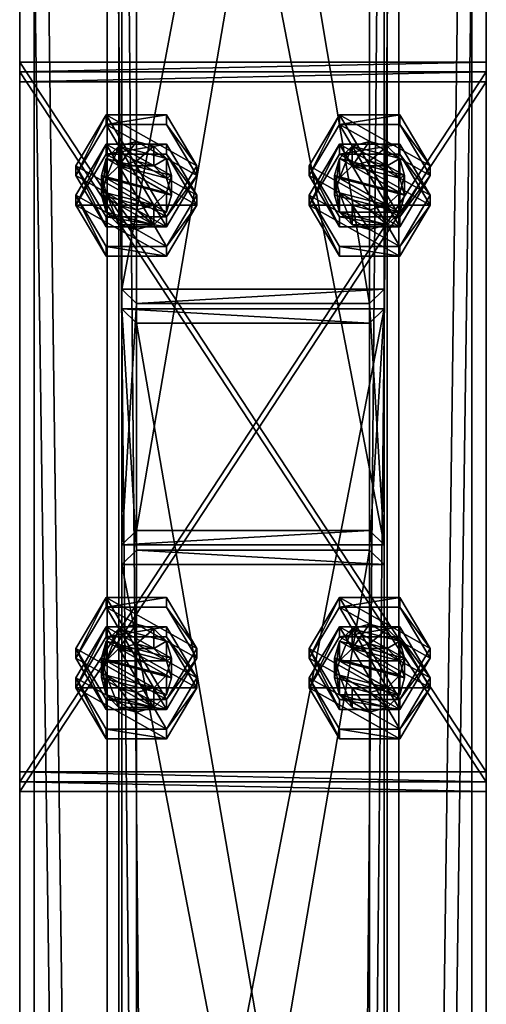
# Model space of a CAD drawing. Header units: millimetres. Extents: x -333 to 67333, y -930 to 39730.
# Tile 739 of 1056: x 11020 to 11180, y 18658 to 18996. Entities that reach past the tile are written whole.
import ezdxf

# ---------------------------------------------------------------- set-up
doc = ezdxf.new("R2010")
doc.units = ezdxf.units.MM
for name, color, linetype in [('4', 7, 'Continuous'), ('5', 7, 'Continuous'), ('6', 7, 'Continuous'), ('95', 7, 'Continuous'), ('99', 7, 'Continuous')]:
    doc.layers.add(name, color=color, linetype=linetype)

msp = doc.modelspace()

# ---------------------------------------------------------------- meshes
at = {"layer": '4', "color": 171}
mesh = msp.add_polyface(dxfattribs=at)
corners = [(11145, 19380.12, 7183.52), (11055, 19380.12, 7183.52), (11055, 18903.55, 5118.7), (11145, 18903.55, 5118.7), (11145, 19282.99, 7162.88), (11145, 18815.86, 5138.94), (11055, 19282.99, 7162.88), (11055, 18815.86, 5138.94), (11060, 18898.68, 5119.82), (11140, 18898.68, 5119.82), (11140, 18820.73, 5137.81), (11060, 18820.73, 5137.81), (11060, 19374.72, 7182.37), (11140, 19374.72, 7182.37), (11060, 19288.38, 7164.02), (11140, 19288.38, 7164.02)]
mesh.append_faces([[corners[k] for k in face] for face in [(0, 2, 3, 3), (4, 3, 5, 5), (6, 5, 7, 7), (1, 7, 2, 2), (12, 9, 8, 8), (14, 8, 11, 11), (15, 11, 10, 10), (13, 10, 9, 9)]], dxfattribs={"vtx0": -1, "color": 171})
mesh.append_faces([[corners[k] for k in face] for face in [(2, 8, 3, 3), (8, 7, 11, 11), (11, 7, 10, 10), (3, 9, 5, 5), (9, 3, 8, 8), (5, 10, 7, 7), (1, 12, 6, 6), (12, 0, 13, 13), (13, 0, 15, 15), (6, 14, 4, 4), (14, 6, 12, 12), (4, 15, 0, 0)]], dxfattribs={"vtx0": -1, "vtx1": -1, "color": 171})
mesh.append_faces([[corners[k] for k in face] for face in [(8, 2, 7, 7), (5, 9, 10, 10), (12, 1, 0, 0), (4, 14, 15, 15)]], dxfattribs={"vtx0": -1, "vtx2": -1, "vtx3": -1, "color": 171})
mesh.append_faces([[corners[k] for k in face] for face in [(0, 1, 2, 2), (4, 0, 3, 3), (6, 4, 5, 5), (1, 6, 7, 7), (12, 13, 9, 9), (14, 12, 8, 8), (15, 14, 11, 11), (13, 15, 10, 10)]], dxfattribs={"vtx2": -1, "vtx3": -1, "color": 171})
mesh = msp.add_polyface(dxfattribs=at)
corners = [(11060, 18891.94, 5090.59), (11140, 18891.94, 5090.59), (11140, 18427.89, 3080), (11060, 18427.89, 3080), (11140, 18813.99, 5108.58), (11140, 18345.79, 3080), (11060, 18813.99, 5108.58), (11060, 18345.79, 3080), (11055, 18896.81, 5089.46), (11055, 18809.11, 5109.7), (11055, 18340.66, 3080), (11055, 18433.02, 3080), (11145, 18809.11, 5109.7), (11145, 18340.66, 3080), (11145, 18896.81, 5089.46), (11145, 18433.02, 3080)]
mesh.append_faces([[corners[k] for k in face] for face in [(0, 2, 3, 3), (1, 5, 2, 2), (4, 7, 5, 5), (6, 3, 7, 7), (8, 10, 11, 11), (9, 13, 10, 10), (12, 15, 13, 13), (14, 11, 15, 15)]], dxfattribs={"vtx0": -1, "color": 171})
mesh.append_faces([[corners[k] for k in face] for face in [(9, 6, 12, 12), (6, 8, 0, 0), (0, 8, 1, 1), (12, 4, 14, 14), (4, 12, 6, 6), (14, 1, 8, 8), (11, 3, 15, 15), (3, 10, 7, 7), (7, 10, 5, 5), (15, 2, 13, 13), (2, 15, 3, 3), (13, 5, 10, 10)]], dxfattribs={"vtx0": -1, "vtx1": -1, "color": 171})
mesh.append_faces([[corners[k] for k in face] for face in [(6, 9, 8, 8), (14, 4, 1, 1), (3, 11, 10, 10), (13, 2, 5, 5)]], dxfattribs={"vtx0": -1, "vtx2": -1, "vtx3": -1, "color": 171})
mesh.append_faces([[corners[k] for k in face] for face in [(0, 1, 2, 2), (1, 4, 5, 5), (4, 6, 7, 7), (6, 0, 3, 3), (8, 9, 10, 10), (9, 12, 13, 13), (12, 14, 15, 15), (14, 8, 11, 11)]], dxfattribs={"vtx2": -1, "vtx3": -1, "color": 171})
at = {"layer": '5', "color": 131}
mesh = msp.add_polyface(dxfattribs=at)
corners = [(11146, 9415, 2984), (11054, 9415, 2984), (11054, 19384.97, 2984), (11146, 19384.97, 2984), (11054, 9415, 3076), (11054, 19384.97, 3076), (11146, 9415, 3076), (11146, 19384.97, 3076), (11150, 9415, 2980), (11150, 9415, 3080), (11150, 19384.97, 3080), (11150, 19384.97, 2980), (11050, 9415, 3080), (11050, 19384.97, 3080), (11050, 9415, 2980), (11050, 19384.97, 2980)]
mesh.append_faces([[corners[k] for k in face] for face in [(0, 2, 3, 3), (1, 5, 2, 2), (4, 7, 5, 5), (6, 3, 7, 7), (8, 10, 11, 11), (9, 13, 10, 10), (12, 15, 13, 13), (14, 11, 15, 15)]], dxfattribs={"vtx0": -1, "color": 131})
mesh.append_faces([[corners[k] for k in face] for face in [(9, 6, 12, 12), (6, 8, 0, 0), (0, 8, 1, 1), (12, 4, 14, 14), (4, 12, 6, 6), (14, 1, 8, 8), (11, 3, 15, 15), (3, 10, 7, 7), (7, 10, 5, 5), (15, 2, 13, 13), (2, 15, 3, 3), (13, 5, 10, 10)]], dxfattribs={"vtx0": -1, "vtx1": -1, "color": 131})
mesh.append_faces([[corners[k] for k in face] for face in [(6, 9, 8, 8), (14, 4, 1, 1), (3, 11, 10, 10), (13, 2, 5, 5)]], dxfattribs={"vtx0": -1, "vtx2": -1, "vtx3": -1, "color": 131})
mesh.append_faces([[corners[k] for k in face] for face in [(0, 1, 2, 2), (1, 4, 5, 5), (4, 6, 7, 7), (6, 0, 3, 3), (8, 9, 10, 10), (9, 12, 13, 13), (12, 14, 15, 15), (14, 8, 11, 11)]], dxfattribs={"vtx2": -1, "vtx3": -1, "color": 131})
at = {"layer": '6', "color": 2}
mesh = msp.add_polyface(dxfattribs=at)
corners = [(11180, 19380.14, 7183.53), (11020, 19380.14, 7183.53), (11020, 7954.94, 4755.1), (11180, 7954.94, 4755.1), (11180, 19380.14, 7347.1), (11180, 7921.68, 4911.61), (11020, 19380.14, 7347.1), (11020, 7921.68, 4911.61), (11025, 7953.9, 4759.99), (11175, 7953.9, 4759.99), (11175, 7922.72, 4906.72), (11025, 7922.72, 4906.72), (11175, 19380.14, 7188.64), (11175, 19380.14, 7341.99), (11025, 19380.14, 7188.64), (11025, 19380.14, 7341.99)]
mesh.append_faces([[corners[k] for k in face] for face in [(0, 2, 3, 3), (4, 3, 5, 5), (6, 5, 7, 7), (1, 7, 2, 2), (12, 10, 9, 9), (14, 9, 8, 8), (15, 8, 11, 11), (13, 11, 10, 10)]], dxfattribs={"vtx0": -1, "color": 2})
mesh.append_faces([[corners[k] for k in face] for face in [(2, 8, 3, 3), (8, 7, 11, 11), (11, 7, 10, 10), (3, 9, 5, 5), (9, 3, 8, 8), (5, 10, 7, 7), (0, 12, 1, 1), (12, 4, 13, 13), (13, 4, 15, 15), (1, 14, 6, 6), (14, 1, 12, 12), (6, 15, 4, 4)]], dxfattribs={"vtx0": -1, "vtx1": -1, "color": 2})
mesh.append_faces([[corners[k] for k in face] for face in [(8, 2, 7, 7), (5, 9, 10, 10), (12, 0, 4, 4), (6, 14, 15, 15)]], dxfattribs={"vtx0": -1, "vtx2": -1, "vtx3": -1, "color": 2})
mesh.append_faces([[corners[k] for k in face] for face in [(0, 1, 2, 2), (4, 0, 3, 3), (6, 4, 5, 5), (1, 6, 7, 7), (12, 13, 10, 10), (14, 12, 9, 9), (15, 14, 8, 8), (13, 15, 11, 11)]], dxfattribs={"vtx2": -1, "vtx3": -1, "color": 2})
at = {"layer": '95', "color": 7}
mesh = msp.add_polyface(dxfattribs=at)
corners = [(11048, 18935.78, 5080.47), (11049.61, 18941.63, 5079.12), (11049.61, 18948.38, 5108.35), (11048, 18942.53, 5109.7), (11054, 18945.91, 5078.13), (11054, 18952.66, 5107.36), (11060, 18947.48, 5077.77), (11060, 18954.22, 5107), (11066, 18945.91, 5078.13), (11066, 18952.66, 5107.36), (11070.39, 18941.63, 5079.12), (11070.39, 18948.38, 5108.35), (11072, 18935.78, 5080.47), (11072, 18942.53, 5109.7), (11070.39, 18936.68, 5111.05), (11039.22, 18942.53, 5109.7), (11049.61, 18960.07, 5105.65), (11049.61, 18963.44, 5120.27), (11039.22, 18945.9, 5124.32), (11070.39, 18960.07, 5105.65), (11070.39, 18963.44, 5120.27), (11080.78, 18942.53, 5109.7), (11080.78, 18945.9, 5124.32), (11070.39, 18928.36, 5128.36), (11049.61, 18924.99, 5113.75), (11070.39, 18924.99, 5113.75), (11039.22, 18932.41, 5065.85), (11049.61, 18949.95, 5061.8), (11049.61, 18953.32, 5076.42), (11070.39, 18949.95, 5061.8), (11070.39, 18953.32, 5076.42), (11080.78, 18935.78, 5080.47), (11080.78, 18932.41, 5065.85), (11070.39, 18918.24, 5084.52), (11039.22, 18935.78, 5080.47)]
mesh.append_faces([[corners[k] for k in face] for face in [(0, 2, 3, 3), (1, 5, 2, 2), (4, 7, 5, 5), (6, 9, 7, 7), (8, 11, 9, 9), (10, 13, 11, 11), (4, 8, 6, 6), (11, 7, 9, 9), (15, 17, 18, 18), (16, 20, 17, 17), (19, 22, 20, 20), (21, 23, 22, 22), (16, 21, 19, 19), (22, 17, 20, 20), (27, 30, 28, 28), (29, 31, 30, 30), (27, 32, 29, 29), (31, 28, 30, 30)]], dxfattribs={"vtx0": -1, "color": 7})
mesh.append_faces([[corners[k] for k in face] for face in [(8, 4, 10, 10), (10, 4, 12, 12), (14, 2, 13, 13), (13, 5, 11, 11), (23, 17, 22, 22)]], dxfattribs={"vtx0": -1, "vtx1": -1, "color": 7})
mesh.append_faces([[corners[k] for k in face] for face in [(12, 4, 1, 1), (14, 3, 2, 2), (13, 2, 5, 5), (11, 5, 7, 7), (25, 16, 15, 15), (23, 18, 17, 17), (33, 34, 28, 28)]], dxfattribs={"vtx0": -1, "vtx2": -1, "vtx3": -1, "color": 7})
mesh.append_faces([[corners[k] for k in face] for face in [(0, 1, 2, 2), (1, 4, 5, 5), (4, 6, 7, 7), (6, 8, 9, 9), (8, 10, 11, 11), (10, 12, 13, 13), (15, 16, 17, 17), (16, 19, 20, 20), (19, 21, 22, 22), (24, 15, 18, 18), (26, 27, 28, 28), (27, 29, 30, 30)]], dxfattribs={"vtx2": -1, "vtx3": -1, "color": 7})
mesh = msp.add_polyface(dxfattribs=at)
corners = [(11128, 18935.78, 5080.47), (11129.61, 18941.63, 5079.12), (11129.61, 18948.38, 5108.35), (11128, 18942.53, 5109.7), (11134, 18945.91, 5078.13), (11134, 18952.66, 5107.36), (11140, 18947.48, 5077.77), (11140, 18954.22, 5107), (11146, 18945.91, 5078.13), (11146, 18952.66, 5107.36), (11150.39, 18941.63, 5079.12), (11150.39, 18948.38, 5108.35), (11152, 18935.78, 5080.47), (11152, 18942.53, 5109.7), (11150.39, 18936.68, 5111.05), (11119.22, 18942.53, 5109.7), (11129.61, 18960.07, 5105.65), (11129.61, 18963.44, 5120.27), (11119.22, 18945.9, 5124.32), (11150.39, 18960.07, 5105.65), (11150.39, 18963.44, 5120.27), (11160.78, 18942.53, 5109.7), (11160.78, 18945.9, 5124.32), (11150.39, 18928.36, 5128.36), (11129.61, 18924.99, 5113.75), (11150.39, 18924.99, 5113.75), (11119.22, 18932.41, 5065.85), (11129.61, 18949.95, 5061.8), (11129.61, 18953.32, 5076.42), (11150.39, 18949.95, 5061.8), (11150.39, 18953.32, 5076.42), (11160.78, 18935.78, 5080.47), (11160.78, 18932.41, 5065.85), (11150.39, 18918.24, 5084.52), (11119.22, 18935.78, 5080.47)]
mesh.append_faces([[corners[k] for k in face] for face in [(0, 2, 3, 3), (1, 5, 2, 2), (4, 7, 5, 5), (6, 9, 7, 7), (8, 11, 9, 9), (10, 13, 11, 11), (4, 8, 6, 6), (11, 7, 9, 9), (15, 17, 18, 18), (16, 20, 17, 17), (19, 22, 20, 20), (21, 23, 22, 22), (16, 21, 19, 19), (22, 17, 20, 20), (27, 30, 28, 28), (29, 31, 30, 30), (27, 32, 29, 29), (31, 28, 30, 30)]], dxfattribs={"vtx0": -1, "color": 7})
mesh.append_faces([[corners[k] for k in face] for face in [(8, 4, 10, 10), (10, 4, 12, 12), (14, 2, 13, 13), (13, 5, 11, 11), (23, 17, 22, 22)]], dxfattribs={"vtx0": -1, "vtx1": -1, "color": 7})
mesh.append_faces([[corners[k] for k in face] for face in [(12, 4, 1, 1), (14, 3, 2, 2), (13, 2, 5, 5), (11, 5, 7, 7), (25, 16, 15, 15), (23, 18, 17, 17), (33, 34, 28, 28)]], dxfattribs={"vtx0": -1, "vtx2": -1, "vtx3": -1, "color": 7})
mesh.append_faces([[corners[k] for k in face] for face in [(0, 1, 2, 2), (1, 4, 5, 5), (4, 6, 7, 7), (6, 8, 9, 9), (8, 10, 11, 11), (10, 12, 13, 13), (15, 16, 17, 17), (16, 19, 20, 20), (19, 21, 22, 22), (24, 15, 18, 18), (26, 27, 28, 28), (27, 29, 30, 30)]], dxfattribs={"vtx2": -1, "vtx3": -1, "color": 7})
mesh = msp.add_polyface(dxfattribs=at)
corners = [(11072, 18935.78, 5080.47), (11070.39, 18929.94, 5081.82), (11070.39, 18936.68, 5111.05), (11072, 18942.53, 5109.7), (11066, 18925.66, 5082.81), (11066, 18932.4, 5112.04), (11060, 18924.09, 5083.17), (11060, 18930.84, 5112.4), (11054, 18925.66, 5082.81), (11054, 18932.4, 5112.04), (11049.61, 18929.94, 5081.82), (11049.61, 18936.68, 5111.05), (11048, 18935.78, 5080.47), (11048, 18942.53, 5109.7), (11049.61, 18941.63, 5079.12), (11080.78, 18942.53, 5109.7), (11070.39, 18924.99, 5113.75), (11070.39, 18928.36, 5128.36), (11049.61, 18924.99, 5113.75), (11049.61, 18928.36, 5128.36), (11039.22, 18945.9, 5124.32), (11049.61, 18960.07, 5105.65), (11039.22, 18942.53, 5109.7), (11039.22, 18932.41, 5065.85), (11049.61, 18953.32, 5076.42), (11039.22, 18935.78, 5080.47), (11070.39, 18949.95, 5061.8), (11080.78, 18932.41, 5065.85), (11080.78, 18935.78, 5080.47), (11070.39, 18914.87, 5069.9), (11070.39, 18918.24, 5084.52), (11049.61, 18914.87, 5069.9), (11049.61, 18918.24, 5084.52), (11049.61, 18949.95, 5061.8)]
mesh.append_faces([[corners[k] for k in face] for face in [(0, 2, 3, 3), (1, 5, 2, 2), (4, 7, 5, 5), (6, 9, 7, 7), (8, 11, 9, 9), (10, 13, 11, 11), (4, 8, 6, 6), (9, 5, 7, 7), (16, 19, 17, 17), (18, 20, 19, 19), (16, 22, 18, 18), (20, 17, 19, 19), (23, 24, 25, 25), (27, 30, 28, 28), (29, 32, 30, 30), (31, 25, 32, 32), (29, 23, 31, 31), (25, 30, 32, 32)]], dxfattribs={"vtx0": -1, "color": 7})
mesh.append_faces([[corners[k] for k in face] for face in [(0, 14, 1, 1), (1, 12, 4, 4), (5, 13, 2, 2), (15, 21, 16, 16), (27, 23, 29, 29), (30, 24, 28, 28)]], dxfattribs={"vtx0": -1, "vtx1": -1, "color": 7})
mesh.append_faces([[corners[k] for k in face] for face in [(1, 14, 12, 12), (4, 12, 10, 10), (4, 10, 8, 8), (5, 9, 11, 11), (5, 11, 13, 13), (27, 33, 23, 23)]], dxfattribs={"vtx0": -1, "vtx2": -1, "vtx3": -1, "color": 7})
mesh.append_faces([[corners[k] for k in face] for face in [(0, 1, 2, 2), (1, 4, 5, 5), (4, 6, 7, 7), (6, 8, 9, 9), (8, 10, 11, 11), (10, 12, 13, 13), (15, 16, 17, 17), (16, 18, 19, 19), (26, 27, 28, 28), (27, 29, 30, 30), (29, 31, 32, 32), (31, 23, 25, 25)]], dxfattribs={"vtx2": -1, "vtx3": -1, "color": 7})
mesh = msp.add_polyface(dxfattribs=at)
corners = [(11152, 18935.78, 5080.47), (11150.39, 18929.94, 5081.82), (11150.39, 18936.68, 5111.05), (11152, 18942.53, 5109.7), (11146, 18925.66, 5082.81), (11146, 18932.4, 5112.04), (11140, 18924.09, 5083.17), (11140, 18930.84, 5112.4), (11134, 18925.66, 5082.81), (11134, 18932.4, 5112.04), (11129.61, 18929.94, 5081.82), (11129.61, 18936.68, 5111.05), (11128, 18935.78, 5080.47), (11128, 18942.53, 5109.7), (11129.61, 18941.63, 5079.12), (11160.78, 18942.53, 5109.7), (11150.39, 18924.99, 5113.75), (11150.39, 18928.36, 5128.36), (11129.61, 18924.99, 5113.75), (11129.61, 18928.36, 5128.36), (11119.22, 18945.9, 5124.32), (11129.61, 18960.07, 5105.65), (11119.22, 18942.53, 5109.7), (11119.22, 18932.41, 5065.85), (11129.61, 18953.32, 5076.42), (11119.22, 18935.78, 5080.47), (11150.39, 18949.95, 5061.8), (11160.78, 18932.41, 5065.85), (11160.78, 18935.78, 5080.47), (11150.39, 18914.87, 5069.9), (11150.39, 18918.24, 5084.52), (11129.61, 18914.87, 5069.9), (11129.61, 18918.24, 5084.52), (11129.61, 18949.95, 5061.8)]
mesh.append_faces([[corners[k] for k in face] for face in [(0, 2, 3, 3), (1, 5, 2, 2), (4, 7, 5, 5), (6, 9, 7, 7), (8, 11, 9, 9), (10, 13, 11, 11), (4, 8, 6, 6), (9, 5, 7, 7), (16, 19, 17, 17), (18, 20, 19, 19), (16, 22, 18, 18), (20, 17, 19, 19), (23, 24, 25, 25), (27, 30, 28, 28), (29, 32, 30, 30), (31, 25, 32, 32), (29, 23, 31, 31), (25, 30, 32, 32)]], dxfattribs={"vtx0": -1, "color": 7})
mesh.append_faces([[corners[k] for k in face] for face in [(0, 14, 1, 1), (1, 10, 4, 4), (5, 13, 2, 2), (15, 21, 16, 16), (27, 23, 29, 29), (30, 24, 28, 28)]], dxfattribs={"vtx0": -1, "vtx1": -1, "color": 7})
mesh.append_faces([[corners[k] for k in face] for face in [(1, 14, 12, 12), (1, 12, 10, 10), (4, 10, 8, 8), (5, 9, 11, 11), (5, 11, 13, 13), (27, 33, 23, 23)]], dxfattribs={"vtx0": -1, "vtx2": -1, "vtx3": -1, "color": 7})
mesh.append_faces([[corners[k] for k in face] for face in [(0, 1, 2, 2), (1, 4, 5, 5), (4, 6, 7, 7), (6, 8, 9, 9), (8, 10, 11, 11), (10, 12, 13, 13), (15, 16, 17, 17), (16, 18, 19, 19), (26, 27, 28, 28), (27, 29, 30, 30), (29, 31, 32, 32), (31, 23, 25, 25)]], dxfattribs={"vtx2": -1, "vtx3": -1, "color": 7})
mesh = msp.add_polyface(dxfattribs=at)
corners = [(11048, 18770.14, 5118.7), (11049.61, 18775.98, 5117.35), (11049.61, 18782.73, 5146.58), (11048, 18776.88, 5147.93), (11054, 18780.26, 5116.36), (11054, 18787.01, 5145.59), (11060, 18781.83, 5116), (11060, 18788.58, 5145.23), (11066, 18780.26, 5116.36), (11066, 18787.01, 5145.59), (11070.39, 18775.98, 5117.35), (11070.39, 18782.73, 5146.58), (11072, 18770.14, 5118.7), (11072, 18776.88, 5147.93), (11070.39, 18771.04, 5149.28), (11039.22, 18776.88, 5147.93), (11049.61, 18794.42, 5143.88), (11049.61, 18797.8, 5158.5), (11039.22, 18780.26, 5162.55), (11070.39, 18794.42, 5143.88), (11070.39, 18797.8, 5158.5), (11080.78, 18776.88, 5147.93), (11080.78, 18780.26, 5162.55), (11070.39, 18762.72, 5166.59), (11049.61, 18759.35, 5151.98), (11070.39, 18759.35, 5151.98), (11039.22, 18766.76, 5104.08), (11049.61, 18784.3, 5100.04), (11049.61, 18787.68, 5114.65), (11070.39, 18784.3, 5100.04), (11070.39, 18787.68, 5114.65), (11080.78, 18770.14, 5118.7), (11080.78, 18766.76, 5104.08), (11070.39, 18752.6, 5122.75), (11039.22, 18770.14, 5118.7)]
mesh.append_faces([[corners[k] for k in face] for face in [(0, 2, 3, 3), (1, 5, 2, 2), (4, 7, 5, 5), (6, 9, 7, 7), (8, 11, 9, 9), (10, 13, 11, 11), (12, 14, 13, 13), (4, 8, 6, 6), (11, 7, 9, 9), (15, 17, 18, 18), (16, 20, 17, 17), (19, 22, 20, 20), (21, 23, 22, 22), (16, 21, 19, 19), (22, 17, 20, 20), (27, 30, 28, 28), (29, 31, 30, 30), (27, 32, 29, 29), (31, 28, 30, 30)]], dxfattribs={"vtx0": -1, "color": 7})
mesh.append_faces([[corners[k] for k in face] for face in [(8, 4, 10, 10), (14, 2, 13, 13), (13, 5, 11, 11), (23, 17, 22, 22)]], dxfattribs={"vtx0": -1, "vtx1": -1, "color": 7})
mesh.append_faces([[corners[k] for k in face] for face in [(10, 4, 1, 1), (14, 3, 2, 2), (13, 2, 5, 5), (11, 5, 7, 7), (25, 16, 15, 15), (23, 18, 17, 17), (33, 34, 28, 28)]], dxfattribs={"vtx0": -1, "vtx2": -1, "vtx3": -1, "color": 7})
mesh.append_faces([[corners[k] for k in face] for face in [(0, 1, 2, 2), (1, 4, 5, 5), (4, 6, 7, 7), (6, 8, 9, 9), (8, 10, 11, 11), (10, 12, 13, 13), (15, 16, 17, 17), (16, 19, 20, 20), (19, 21, 22, 22), (24, 15, 18, 18), (26, 27, 28, 28), (27, 29, 30, 30)]], dxfattribs={"vtx2": -1, "vtx3": -1, "color": 7})
mesh = msp.add_polyface(dxfattribs=at)
corners = [(11128, 18770.14, 5118.7), (11129.61, 18775.98, 5117.35), (11129.61, 18782.73, 5146.58), (11128, 18776.88, 5147.93), (11134, 18780.26, 5116.36), (11134, 18787.01, 5145.59), (11140, 18781.83, 5116), (11140, 18788.58, 5145.23), (11146, 18780.26, 5116.36), (11146, 18787.01, 5145.59), (11150.39, 18775.98, 5117.35), (11150.39, 18782.73, 5146.58), (11152, 18770.14, 5118.7), (11152, 18776.88, 5147.93), (11150.39, 18771.04, 5149.28), (11119.22, 18776.88, 5147.93), (11129.61, 18794.42, 5143.88), (11129.61, 18797.8, 5158.5), (11119.22, 18780.26, 5162.55), (11150.39, 18794.42, 5143.88), (11150.39, 18797.8, 5158.5), (11160.78, 18776.88, 5147.93), (11160.78, 18780.26, 5162.55), (11150.39, 18762.72, 5166.59), (11129.61, 18759.35, 5151.98), (11150.39, 18759.35, 5151.98), (11119.22, 18766.76, 5104.08), (11129.61, 18784.3, 5100.04), (11129.61, 18787.68, 5114.65), (11150.39, 18784.3, 5100.04), (11150.39, 18787.68, 5114.65), (11160.78, 18770.14, 5118.7), (11160.78, 18766.76, 5104.08), (11150.39, 18752.6, 5122.75), (11119.22, 18770.14, 5118.7)]
mesh.append_faces([[corners[k] for k in face] for face in [(0, 2, 3, 3), (1, 5, 2, 2), (4, 7, 5, 5), (6, 9, 7, 7), (8, 11, 9, 9), (10, 13, 11, 11), (12, 14, 13, 13), (4, 8, 6, 6), (11, 7, 9, 9), (15, 17, 18, 18), (16, 20, 17, 17), (19, 22, 20, 20), (21, 23, 22, 22), (16, 21, 19, 19), (22, 17, 20, 20), (27, 30, 28, 28), (29, 31, 30, 30), (27, 32, 29, 29), (31, 28, 30, 30)]], dxfattribs={"vtx0": -1, "color": 7})
mesh.append_faces([[corners[k] for k in face] for face in [(8, 4, 10, 10), (14, 2, 13, 13), (13, 5, 11, 11), (23, 17, 22, 22)]], dxfattribs={"vtx0": -1, "vtx1": -1, "color": 7})
mesh.append_faces([[corners[k] for k in face] for face in [(10, 4, 1, 1), (14, 3, 2, 2), (13, 2, 5, 5), (11, 5, 7, 7), (25, 16, 15, 15), (23, 18, 17, 17), (33, 34, 28, 28)]], dxfattribs={"vtx0": -1, "vtx2": -1, "vtx3": -1, "color": 7})
mesh.append_faces([[corners[k] for k in face] for face in [(0, 1, 2, 2), (1, 4, 5, 5), (4, 6, 7, 7), (6, 8, 9, 9), (8, 10, 11, 11), (10, 12, 13, 13), (15, 16, 17, 17), (16, 19, 20, 20), (19, 21, 22, 22), (24, 15, 18, 18), (26, 27, 28, 28), (27, 29, 30, 30)]], dxfattribs={"vtx2": -1, "vtx3": -1, "color": 7})
mesh = msp.add_polyface(dxfattribs=at)
corners = [(11072, 18770.14, 5118.7), (11070.39, 18764.29, 5120.05), (11070.39, 18771.04, 5149.28), (11066, 18760.01, 5121.04), (11066, 18766.76, 5150.27), (11060, 18758.45, 5121.4), (11060, 18765.19, 5150.63), (11054, 18760.01, 5121.04), (11054, 18766.76, 5150.27), (11049.61, 18764.29, 5120.05), (11049.61, 18771.04, 5149.28), (11048, 18770.14, 5118.7), (11048, 18776.88, 5147.93), (11070.39, 18775.98, 5117.35), (11049.61, 18775.98, 5117.35), (11080.78, 18776.88, 5147.93), (11070.39, 18759.35, 5151.98), (11070.39, 18762.72, 5166.59), (11049.61, 18759.35, 5151.98), (11049.61, 18762.72, 5166.59), (11039.22, 18780.26, 5162.55), (11049.61, 18794.42, 5143.88), (11039.22, 18776.88, 5147.93), (11039.22, 18766.76, 5104.08), (11049.61, 18787.68, 5114.65), (11039.22, 18770.14, 5118.7), (11070.39, 18784.3, 5100.04), (11080.78, 18766.76, 5104.08), (11080.78, 18770.14, 5118.7), (11070.39, 18749.23, 5108.13), (11070.39, 18752.6, 5122.75), (11049.61, 18749.23, 5108.13), (11049.61, 18752.6, 5122.75), (11049.61, 18784.3, 5100.04)]
mesh.append_faces([[corners[k] for k in face] for face in [(1, 4, 2, 2), (3, 6, 4, 4), (5, 8, 6, 6), (7, 10, 8, 8), (9, 12, 10, 10), (3, 7, 5, 5), (10, 6, 8, 8), (16, 19, 17, 17), (18, 20, 19, 19), (16, 22, 18, 18), (20, 17, 19, 19), (23, 24, 25, 25), (27, 30, 28, 28), (29, 32, 30, 30), (31, 25, 32, 32), (29, 23, 31, 31), (25, 30, 32, 32)]], dxfattribs={"vtx0": -1, "color": 7})
mesh.append_faces([[corners[k] for k in face] for face in [(13, 14, 0, 0), (0, 14, 1, 1), (1, 11, 3, 3), (6, 10, 4, 4), (4, 12, 2, 2), (15, 21, 16, 16), (27, 23, 29, 29), (30, 24, 28, 28)]], dxfattribs={"vtx0": -1, "vtx1": -1, "color": 7})
mesh.append_faces([[corners[k] for k in face] for face in [(1, 14, 11, 11), (3, 11, 9, 9), (3, 9, 7, 7), (4, 10, 12, 12), (27, 33, 23, 23)]], dxfattribs={"vtx0": -1, "vtx2": -1, "vtx3": -1, "color": 7})
mesh.append_faces([[corners[k] for k in face] for face in [(0, 1, 2, 2), (1, 3, 4, 4), (3, 5, 6, 6), (5, 7, 8, 8), (7, 9, 10, 10), (9, 11, 12, 12), (15, 16, 17, 17), (16, 18, 19, 19), (26, 27, 28, 28), (27, 29, 30, 30), (29, 31, 32, 32), (31, 23, 25, 25)]], dxfattribs={"vtx2": -1, "vtx3": -1, "color": 7})
mesh = msp.add_polyface(dxfattribs=at)
corners = [(11152, 18770.14, 5118.7), (11150.39, 18764.29, 5120.05), (11150.39, 18771.04, 5149.28), (11146, 18760.01, 5121.04), (11146, 18766.76, 5150.27), (11140, 18758.45, 5121.4), (11140, 18765.19, 5150.63), (11134, 18760.01, 5121.04), (11134, 18766.76, 5150.27), (11129.61, 18764.29, 5120.05), (11129.61, 18771.04, 5149.28), (11128, 18770.14, 5118.7), (11128, 18776.88, 5147.93), (11150.39, 18775.98, 5117.35), (11129.61, 18775.98, 5117.35), (11160.78, 18776.88, 5147.93), (11150.39, 18759.35, 5151.98), (11150.39, 18762.72, 5166.59), (11129.61, 18759.35, 5151.98), (11129.61, 18762.72, 5166.59), (11119.22, 18780.26, 5162.55), (11129.61, 18794.42, 5143.88), (11119.22, 18776.88, 5147.93), (11119.22, 18766.76, 5104.08), (11129.61, 18787.68, 5114.65), (11119.22, 18770.14, 5118.7), (11150.39, 18784.3, 5100.04), (11160.78, 18766.76, 5104.08), (11160.78, 18770.14, 5118.7), (11150.39, 18749.23, 5108.13), (11150.39, 18752.6, 5122.75), (11129.61, 18749.23, 5108.13), (11129.61, 18752.6, 5122.75), (11129.61, 18784.3, 5100.04)]
mesh.append_faces([[corners[k] for k in face] for face in [(1, 4, 2, 2), (3, 6, 4, 4), (5, 8, 6, 6), (7, 10, 8, 8), (9, 12, 10, 10), (5, 9, 7, 7), (10, 6, 8, 8), (16, 19, 17, 17), (18, 20, 19, 19), (16, 22, 18, 18), (20, 17, 19, 19), (23, 24, 25, 25), (27, 30, 28, 28), (29, 32, 30, 30), (31, 25, 32, 32), (29, 23, 31, 31), (25, 30, 32, 32)]], dxfattribs={"vtx0": -1, "color": 7})
mesh.append_faces([[corners[k] for k in face] for face in [(13, 14, 0, 0), (0, 14, 1, 1), (1, 9, 3, 3), (3, 9, 5, 5), (6, 10, 4, 4), (4, 12, 2, 2), (15, 21, 16, 16), (27, 23, 29, 29), (30, 24, 28, 28)]], dxfattribs={"vtx0": -1, "vtx1": -1, "color": 7})
mesh.append_faces([[corners[k] for k in face] for face in [(1, 14, 11, 11), (1, 11, 9, 9), (4, 10, 12, 12), (27, 33, 23, 23)]], dxfattribs={"vtx0": -1, "vtx2": -1, "vtx3": -1, "color": 7})
mesh.append_faces([[corners[k] for k in face] for face in [(0, 1, 2, 2), (1, 3, 4, 4), (3, 5, 6, 6), (5, 7, 8, 8), (7, 9, 10, 10), (9, 11, 12, 12), (15, 16, 17, 17), (16, 18, 19, 19), (26, 27, 28, 28), (27, 29, 30, 30), (29, 31, 32, 32), (31, 23, 25, 25)]], dxfattribs={"vtx2": -1, "vtx3": -1, "color": 7})
at = {"layer": '99', "color": 7}
mesh = msp.add_polyface(dxfattribs=at)
corners = [(11180, 18737.91, 5156.93), (11020, 18737.91, 5156.93), (11020, 18981.51, 5100.7), (11180, 18981.51, 5100.7), (11020, 18734.54, 5142.31), (11020, 18978.13, 5086.09), (11180, 18734.54, 5142.31), (11180, 18978.13, 5086.09)]
mesh.append_faces([[corners[k] for k in face] for face in [(0, 2, 3, 3), (1, 5, 2, 2), (4, 7, 5, 5), (6, 3, 7, 7), (1, 6, 4, 4), (3, 5, 7, 7)]], dxfattribs={"vtx0": -1, "color": 7})
mesh.append_faces([[corners[k] for k in face] for face in [(0, 1, 2, 2), (1, 4, 5, 5), (4, 6, 7, 7), (6, 0, 3, 3), (1, 0, 6, 6), (3, 2, 5, 5)]], dxfattribs={"vtx2": -1, "vtx3": -1, "color": 7})
mesh = msp.add_polyface(dxfattribs=at)
corners = [(11180, 18734.54, 5142.31), (11020, 18734.54, 5142.31), (11020, 18978.13, 5086.09), (11180, 18978.13, 5086.09), (11020, 18731.16, 5127.69), (11020, 18974.76, 5071.47), (11180, 18731.16, 5127.69), (11180, 18974.76, 5071.47)]
mesh.append_faces([[corners[k] for k in face] for face in [(0, 2, 3, 3), (1, 5, 2, 2), (4, 7, 5, 5), (6, 3, 7, 7), (1, 6, 4, 4), (3, 5, 7, 7)]], dxfattribs={"vtx0": -1, "color": 7})
mesh.append_faces([[corners[k] for k in face] for face in [(0, 1, 2, 2), (1, 4, 5, 5), (4, 6, 7, 7), (6, 0, 3, 3), (1, 0, 6, 6), (3, 2, 5, 5)]], dxfattribs={"vtx2": -1, "vtx3": -1, "color": 7})

doc.saveas('drawing.dxf')
